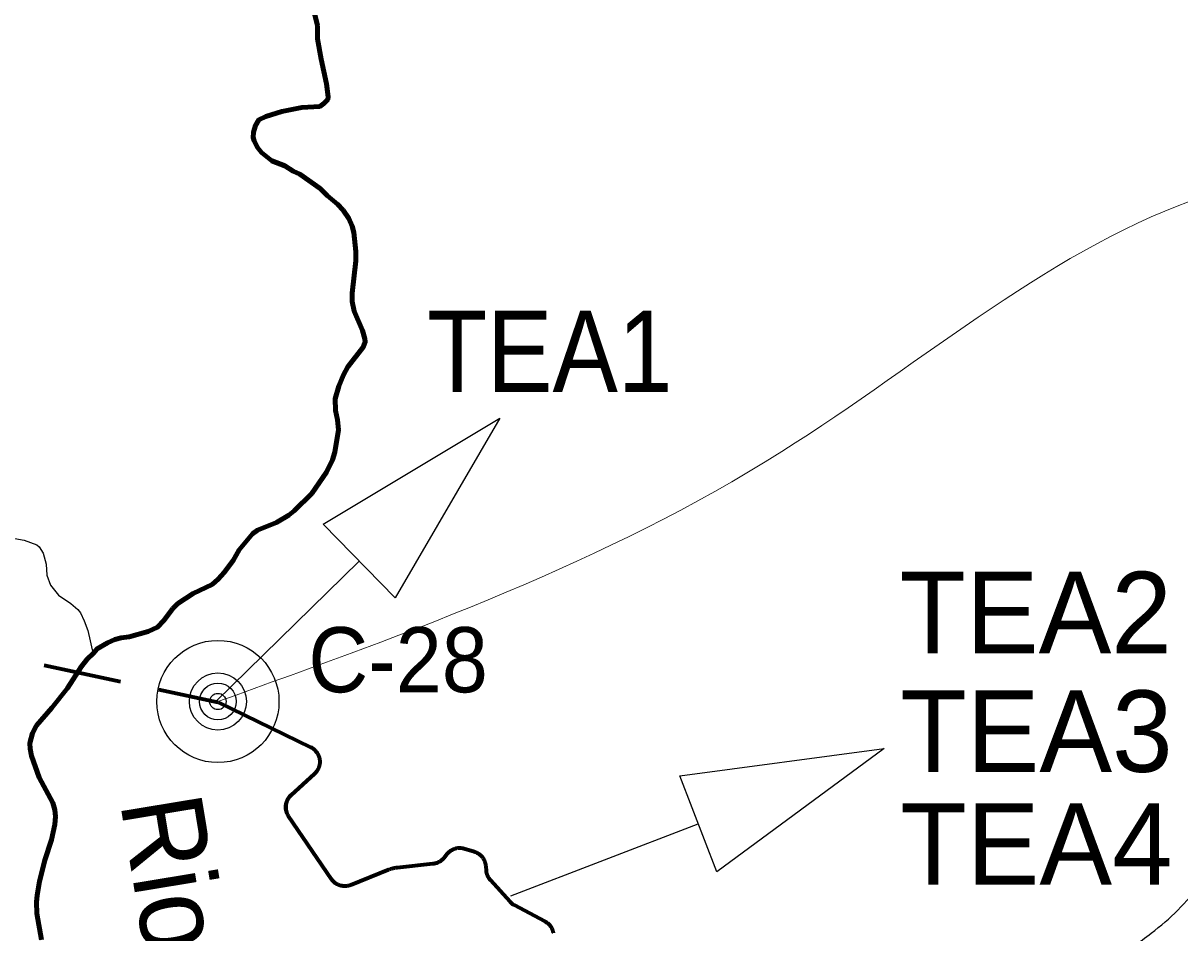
# Model space of a CAD drawing. Extents: x -1643653 to 4543381, y 1624270 to 13878484.
# Drawn here: x 736555 to 743654, y 8954334 to 8959919 of the extents above; entities that cross this region are included whole.
import ezdxf
from ezdxf.enums import TextEntityAlignment as Align

# ---------------------------------------------------------------- set-up
doc = ezdxf.new("R2010")
doc.units = 0
doc.header["$LTSCALE"] = 160
doc.linetypes.add('MEDIUM_DASHED', pattern=[4.5, 3, -1.5])
for name, color, linetype, lineweight in [('15', 7, 'Continuous', 25), ('24', 7, 'Continuous', 25), ('50', 7, 'Continuous', 13), ('53', 7, 'Continuous', 106), ('54', 7, 'Continuous', 25), ('60', 7, 'Continuous', 13), ('61', 7, 'Continuous', 70)]:
    doc.layers.add(name, color=color, linetype=linetype, lineweight=lineweight)
doc.layers.add('49', color=7, linetype='Continuous')

msp = doc.modelspace()

# ---------------------------------------------------------------- linework, layer by layer
at = {"layer": '15'}
for radius in [375, 175, 112.5, 50]:
    msp.add_circle((737749.9, 8955754.4), radius, dxfattribs=at)
at = {"layer": '24', "lineweight": 53}
for points in [[(738241.8, 8960382.7), (738247.4, 8960259.4), (738263.5, 8960199.7), (738292.1, 8960130.8), (738340.4, 8959985), (738360.6, 8959903.9)], [(738360.8, 8959903.9), (738360.7, 8959903.7), (738361.7, 8959822), (738382.9, 8959696.5), (738416.4, 8959545.4), (738427.2, 8959466.2), (738423.7, 8959450.8), (738399.7, 8959425), (738374.6, 8959407.4), (738264.3, 8959400.5), (738143.3, 8959377.2), (738045, 8959345.3), (738001.8, 8959325.2), (737980.5, 8959290.7), (737969.3, 8959249.8), (737966.1, 8959217.4), (737972.2, 8959196.6), (737993.9, 8959155.2), (738018.3, 8959124.6), (738081.2, 8959074), (738160.4, 8959043.4), (738212.7, 8959010.5), (738252.1, 8958991.6), (738377.8, 8958902.9), (738423, 8958858.3), (738484.8, 8958807.8), (738518.2, 8958769.8)], [(738518.2, 8958769.8), (738553, 8958719.1), (738573.4, 8958671.6), (738584.2, 8958634.2), (738596.5, 8958516.6), (738595.5, 8958459.5), (738573.8, 8958260.1), (738574.3, 8958210.6), (738586, 8958151.5), (738636.9, 8958031.2), (738652.7, 8957981.1), (738654.3, 8957961.8), (738641.6, 8957929.6), (738548.2, 8957809.4), (738520.8, 8957759.5), (738492.3, 8957691), (738469.3, 8957611.9), (738471.1, 8957540.7), (738484.1, 8957483.4), (738489.5, 8957421.9), (738467.2, 8957284.5), (738453.4, 8957238.2), (738417.5, 8957163.1), (738326.3, 8957030.4), (738218, 8956923.9), (738186.3, 8956898.7), (738110, 8956853), (737993.5, 8956806), (737962, 8956783.2), (737881, 8956685.2), (737843.7, 8956619.2), (737789, 8956546.3), (737752.5, 8956505.2), (737714.4, 8956472.2), (737598.9, 8956418.2), (737504.9, 8956356), (737472.4, 8956325.7)], [(737472.4, 8956325.7), (737418.7, 8956252.2), (737418.7, 8956252.2), (737379.9, 8956210.5), (737322.3, 8956183.6), (737205.6, 8956151.2), (737156.3, 8956144.6), (737117.3, 8956134.5), (737071.6, 8956114.1), (737009.5, 8956078.2), (736986.8, 8956050.7), (736947.5, 8956013.9), (736911.1, 8955966.9), (736827.8, 8955836.5), (736730.5, 8955715.1), (736637.4, 8955606.6), (736612.6, 8955559.5), (736596.5, 8955498.8), (736596.9, 8955463.3), (736605.3, 8955420.7), (736653.1, 8955287.4), (736736, 8955131.5), (736748.2, 8955088.4), (736752.7, 8955048.8), (736749.8, 8954998.5), (736728.6, 8954905.6), (736687.7, 8954781.3), (736654.8, 8954650.4), (736639.8, 8954565.4), (736637.1, 8954522.9), (736639.7, 8954453.6), (736667, 8954290.4)]]:
    msp.add_lwpolyline(points, dxfattribs=at)
at = {"layer": '24'}
msp.add_lwpolyline([(736504.6, 8956754.1), (736560.1, 8956744.7), (736638.9, 8956717.1), (736653.7, 8956703.3), (736677, 8956664.6), (736695.8, 8956596.6), (736700.2, 8956530.8), (736723, 8956467.7), (736771.5, 8956408), (736847.3, 8956356.8), (736891.3, 8956319.1), (736906.1, 8956297.9), (736929.7, 8956249.7), (736951.9, 8956189.6), (736985.2, 8956045.4)], dxfattribs=at)
msp.add_spline([(742465, 8951672.5), (742570.2, 8951896.3), (742530.8, 8952080.7), (742596.6, 8952304.5), (742780.8, 8952620.5), (742833.4, 8952791.7), (742793.9, 8953160.4), (742688.7, 8953489.6), (742715, 8953608.1), (742833.4, 8953555.4), (742938.7, 8953555.4), (743136.1, 8953779.2), (743280.8, 8954161.1), (743478.2, 8954332.2), (743780.8, 8954635.1), (744030.8, 8955095.9), (744188.8, 8955556.8), (744215.1, 8955938.6), (744123, 8956320.5), (743886.1, 8956926.2)], degree=3, dxfattribs=at)
at = {"layer": '50'}
msp.add_spline([(737749.9, 8955754.4), (741211.7, 8957289.2), (743820, 8958861.1), (747258.2, 8958831.5)], degree=3, dxfattribs=at)
at = {"layer": '53'}
for points in [[(738241.8, 8960382.7), (738247.4, 8960259.4), (738263.5, 8960199.7), (738292.1, 8960130.8), (738340.4, 8959985), (738360.6, 8959903.9)], [(738360.8, 8959903.9), (738360.7, 8959903.7), (738361.7, 8959822), (738382.9, 8959696.5), (738416.4, 8959545.4), (738427.2, 8959466.2), (738423.7, 8959450.8), (738399.7, 8959425), (738374.6, 8959407.4), (738264.3, 8959400.5), (738143.3, 8959377.2), (738045, 8959345.3), (738001.8, 8959325.2), (737980.5, 8959290.7), (737969.3, 8959249.8), (737966.1, 8959217.4), (737972.2, 8959196.6), (737993.9, 8959155.2), (738018.3, 8959124.6), (738081.2, 8959074), (738160.4, 8959043.4), (738212.7, 8959010.5), (738252.1, 8958991.6), (738377.8, 8958902.9), (738423, 8958858.3), (738484.8, 8958807.8), (738518.2, 8958769.8)], [(738360.8, 8959903.9), (738360.7, 8959903.7), (738361.7, 8959822), (738382.9, 8959696.5), (738416.4, 8959545.4), (738427.2, 8959466.2), (738423.7, 8959450.8), (738399.7, 8959425), (738374.6, 8959407.4), (738264.3, 8959400.5), (738143.3, 8959377.2), (738045, 8959345.3), (738001.8, 8959325.2), (737980.5, 8959290.7), (737969.3, 8959249.8), (737966.1, 8959217.4), (737972.2, 8959196.6), (737993.9, 8959155.2), (738018.3, 8959124.6), (738081.2, 8959074), (738160.4, 8959043.4), (738212.7, 8959010.5), (738252.1, 8958991.6), (738377.8, 8958902.9), (738423, 8958858.3), (738484.8, 8958807.8), (738518.2, 8958769.8)], [(738360.8, 8959903.9), (738360.7, 8959903.7), (738361.7, 8959822), (738382.9, 8959696.5), (738416.4, 8959545.4), (738427.2, 8959466.2), (738423.7, 8959450.8), (738399.7, 8959425), (738374.6, 8959407.4), (738264.3, 8959400.5), (738143.3, 8959377.2), (738045, 8959345.3), (738001.8, 8959325.2), (737980.5, 8959290.7), (737969.3, 8959249.8), (737966.1, 8959217.4), (737972.2, 8959196.6), (737993.9, 8959155.2), (738018.3, 8959124.6), (738081.2, 8959074), (738160.4, 8959043.4), (738212.7, 8959010.5), (738252.1, 8958991.6), (738377.8, 8958902.9), (738423, 8958858.3), (738484.8, 8958807.8), (738518.2, 8958769.8)], [(738518.2, 8958769.8), (738553, 8958719.1), (738573.4, 8958671.6), (738584.2, 8958634.2), (738596.5, 8958516.6), (738595.5, 8958459.5), (738573.8, 8958260.1), (738574.3, 8958210.6), (738586, 8958151.5), (738636.9, 8958031.2), (738652.7, 8957981.1), (738654.3, 8957961.8), (738641.6, 8957929.6), (738548.2, 8957809.4), (738520.8, 8957759.5), (738492.3, 8957691), (738469.3, 8957611.9), (738471.1, 8957540.7), (738484.1, 8957483.4), (738489.5, 8957421.9), (738467.2, 8957284.5), (738453.4, 8957238.2), (738417.5, 8957163.1), (738326.3, 8957030.4), (738218, 8956923.9), (738186.3, 8956898.7), (738110, 8956853), (737993.5, 8956806), (737962, 8956783.2), (737881, 8956685.2), (737843.7, 8956619.2), (737789, 8956546.3), (737752.5, 8956505.2), (737714.4, 8956472.2), (737598.9, 8956418.2), (737504.9, 8956356), (737472.4, 8956325.7)], [(738518.2, 8958769.8), (738553, 8958719.1), (738573.4, 8958671.6), (738584.2, 8958634.2), (738596.5, 8958516.6), (738595.5, 8958459.5), (738573.8, 8958260.1), (738574.3, 8958210.6), (738586, 8958151.5), (738636.9, 8958031.2), (738652.7, 8957981.1), (738654.3, 8957961.8), (738641.6, 8957929.6), (738548.2, 8957809.4), (738520.8, 8957759.5), (738492.3, 8957691), (738469.3, 8957611.9), (738471.1, 8957540.7), (738484.1, 8957483.4), (738489.5, 8957421.9), (738467.2, 8957284.5), (738453.4, 8957238.2), (738417.5, 8957163.1), (738326.3, 8957030.4), (738218, 8956923.9), (738186.3, 8956898.7), (738110, 8956853), (737993.5, 8956806), (737962, 8956783.2), (737881, 8956685.2), (737843.7, 8956619.2), (737789, 8956546.3), (737752.5, 8956505.2), (737714.4, 8956472.2), (737598.9, 8956418.2), (737504.9, 8956356), (737472.4, 8956325.7)], [(738518.2, 8958769.8), (738553, 8958719.1), (738573.4, 8958671.6), (738584.2, 8958634.2), (738596.5, 8958516.6), (738595.5, 8958459.5), (738573.8, 8958260.1), (738574.3, 8958210.6), (738586, 8958151.5), (738636.9, 8958031.2), (738652.7, 8957981.1), (738654.3, 8957961.8), (738641.6, 8957929.6), (738548.2, 8957809.4), (738520.8, 8957759.5), (738492.3, 8957691), (738469.3, 8957611.9), (738471.1, 8957540.7), (738484.1, 8957483.4), (738489.5, 8957421.9), (738467.2, 8957284.5), (738453.4, 8957238.2), (738417.5, 8957163.1), (738326.3, 8957030.4), (738218, 8956923.9), (738186.3, 8956898.7), (738110, 8956853), (737993.5, 8956806), (737962, 8956783.2), (737881, 8956685.2), (737843.7, 8956619.2), (737789, 8956546.3), (737752.5, 8956505.2), (737714.4, 8956472.2), (737598.9, 8956418.2), (737504.9, 8956356), (737472.4, 8956325.7)], [(737472.4, 8956325.7), (737418.7, 8956252.2), (737418.7, 8956252.2), (737379.9, 8956210.5), (737322.3, 8956183.6), (737205.6, 8956151.2), (737156.3, 8956144.6), (737117.3, 8956134.5), (737071.6, 8956114.1), (737009.5, 8956078.2), (736986.8, 8956050.7), (736947.5, 8956013.9), (736911.1, 8955966.9), (736827.8, 8955836.5), (736730.5, 8955715.1), (736637.4, 8955606.6), (736612.6, 8955559.5), (736596.5, 8955498.8), (736596.9, 8955463.3), (736605.3, 8955420.7), (736653.1, 8955287.4), (736736, 8955131.5), (736748.2, 8955088.4), (736752.7, 8955048.8), (736749.8, 8954998.5), (736728.6, 8954905.6), (736687.7, 8954781.3), (736654.8, 8954650.4), (736639.8, 8954565.4), (736637.1, 8954522.9), (736639.7, 8954453.6), (736667, 8954290.4)], [(737472.4, 8956325.7), (737418.7, 8956252.2), (737418.7, 8956252.2), (737379.9, 8956210.5), (737322.3, 8956183.6), (737205.6, 8956151.2), (737156.3, 8956144.6), (737117.3, 8956134.5), (737071.6, 8956114.1), (737009.5, 8956078.2), (736986.8, 8956050.7), (736947.5, 8956013.9), (736911.1, 8955966.9), (736827.8, 8955836.5), (736730.5, 8955715.1), (736637.4, 8955606.6), (736612.6, 8955559.5), (736596.5, 8955498.8), (736596.9, 8955463.3), (736605.3, 8955420.7), (736653.1, 8955287.4), (736736, 8955131.5), (736748.2, 8955088.4), (736752.7, 8955048.8), (736749.8, 8954998.5), (736728.6, 8954905.6), (736687.7, 8954781.3), (736654.8, 8954650.4), (736639.8, 8954565.4), (736637.1, 8954522.9), (736639.7, 8954453.6), (736667, 8954290.4)], [(737472.4, 8956325.7), (737418.7, 8956252.2), (737418.7, 8956252.2), (737379.9, 8956210.5), (737322.3, 8956183.6), (737205.6, 8956151.2), (737156.3, 8956144.6), (737117.3, 8956134.5), (737071.6, 8956114.1), (737009.5, 8956078.2), (736986.8, 8956050.7), (736947.5, 8956013.9), (736911.1, 8955966.9), (736827.8, 8955836.5), (736730.5, 8955715.1), (736637.4, 8955606.6), (736612.6, 8955559.5), (736596.5, 8955498.8), (736596.9, 8955463.3), (736605.3, 8955420.7), (736653.1, 8955287.4), (736736, 8955131.5), (736748.2, 8955088.4), (736752.7, 8955048.8), (736749.8, 8954998.5), (736728.6, 8954905.6), (736687.7, 8954781.3), (736654.8, 8954650.4), (736639.8, 8954565.4), (736637.1, 8954522.9), (736639.7, 8954453.6), (736667, 8954290.4)]]:
    msp.add_lwpolyline(points, dxfattribs=at)
at = {"layer": '54'}
for p, q in [((737737.2, 8955755.2), (738616.8, 8956616.5)), ((739548.8, 8954561.5), (740697.8, 8955003.5))]:
    msp.add_line(p, q, dxfattribs=at)
for points in [[(738395.9, 8956842.1), (739480.8, 8957493.7), (738837.8, 8956390.9)], [(740584.4, 8955298.2), (741838.8, 8955466.3), (740811.1, 8954708.8)]]:
    msp.add_lwpolyline(points, close=True, dxfattribs=at)
at = {"layer": '60', "lineweight": 25}
msp.add_spline([(814781, 9009175.5), (814787.2, 9009173.4), (814796.9, 9009173.4), (814799.4, 9009172.4), (814805.1, 9009174.5), (814805.6, 9009176.5), (814811.7, 9009179.5), (814811.7, 9009179.5), (814801.5, 9009181), (814790.7, 9009181.5), (814784.1, 9009183.1), (814777.4, 9009185.1), (814778.4, 9009175.5)], degree=3, dxfattribs=at)
at = {"layer": '61', "linetype": 'MEDIUM_DASHED'}
msp.add_line((735275.1, 8956278.2), (737750.5, 8955750.6), dxfattribs=at)
at = {"layer": '61'}
for points in [[(737751.1, 8955750.3), (738318.9, 8955474.3), (738321.4, 8955473.1), (738323.9, 8955471.7), (738326.3, 8955470.3), (738328.7, 8955468.8), (738331.1, 8955467.3), (738333.4, 8955465.7), (738335.7, 8955464), (738337.9, 8955462.2), (738340.1, 8955460.4), (738342.2, 8955458.6)], [(738342.2, 8955458.6), (738344.3, 8955456.6), (738346.3, 8955454.7), (738348.3, 8955452.6), (738350.2, 8955450.5), (738352, 8955448.4), (738353.8, 8955446.2), (738355.5, 8955443.9), (738357.2, 8955441.6), (738358.7, 8955439.3), (738360.3, 8955436.9), (738361.7, 8955434.5), (738363.1, 8955432), (738364.4, 8955429.5), (738365.6, 8955427), (738366.8, 8955424.4), (738367.9, 8955421.8), (738368.9, 8955419.1), (738369.9, 8955416.5), (738370.7, 8955413.8), (738371.5, 8955411.1), (738372.2, 8955408.3), (738372.9, 8955405.6), (738373.4, 8955402.8), (738373.9, 8955400), (738374.3, 8955397.2), (738374.7, 8955394.4), (738374.9, 8955391.6), (738375.1, 8955388.8), (738375.1, 8955385.9), (738375.1, 8955383.1), (738375.1, 8955380.3), (738374.9, 8955377.5), (738374.7, 8955374.6), (738374.4, 8955371.8), (738374, 8955369), (738373.5, 8955366.2), (738372.9, 8955363.5), (738372.3, 8955360.7), (738371.6, 8955358), (738370.8, 8955355.2), (738369.9, 8955352.6), (738369, 8955349.9), (738368, 8955347.2), (738366.9, 8955344.6), (738365.7, 8955342.1), (738364.5, 8955339.5), (738363.2, 8955337), (738361.8, 8955334.5), (738360.4, 8955332.1), (738358.9, 8955329.7), (738357.3, 8955327.4), (738355.6, 8955325.1), (738353.9, 8955322.8), (738352.2, 8955320.6), (738350.3, 8955318.5), (738348.4, 8955316.3), (738346.5, 8955314.3), (738344.5, 8955312.3), (738342.5, 8955310.5), (738199.3, 8955180.1), (738197.3, 8955178.2), (738195.3, 8955176.2), (738193.3, 8955174.1), (738191.4, 8955172), (738189.6, 8955169.8), (738187.8, 8955167.7), (738186.1, 8955165.4), (738184.5, 8955163.1), (738182.9, 8955160.7), (738181.4, 8955158.3), (738179.9, 8955155.9), (738178.6, 8955153.5), (738177.3, 8955150.9), (738176, 8955148.4), (738174.9, 8955145.8), (738173.8, 8955143.2), (738172.8, 8955140.6), (738171.8, 8955137.9), (738171, 8955135.2), (738170.2, 8955132.5), (738169.5, 8955129.7), (738168.9, 8955127), (738168.3, 8955124.2), (738167.8, 8955121.4), (738167.5, 8955118.6), (738167.1, 8955115.8), (738166.9, 8955113), (738166.8, 8955110.2), (738166.7, 8955107.3), (738166.7, 8955104.5), (738166.8, 8955101.7), (738166.9, 8955098.8), (738167.2, 8955096), (738167.5, 8955093.2), (738167.9, 8955090.4), (738168.4, 8955087.6), (738169, 8955084.9), (738169.6, 8955082.1), (738170.3, 8955079.4), (738171.1, 8955076.7)], [(738561.5, 8954625.9), (738558.8, 8954625.1), (738556.1, 8954624.3), (738553.3, 8954623.6), (738550.6, 8954622.9), (738547.8, 8954622.4), (738545, 8954621.9), (738542.2, 8954621.5), (738539.4, 8954621.2), (738536.6, 8954620.9), (738533.8, 8954620.8), (738530.9, 8954620.7), (738528.1, 8954620.7), (738525.3, 8954620.8), (738522.5, 8954620.9), (738519.6, 8954621.2), (738516.8, 8954621.5), (738514, 8954621.9), (738511.2, 8954622.3), (738508.5, 8954622.9), (738505.7, 8954623.5), (738503, 8954624.2), (738500.3, 8954625), (738497.6, 8954625.9), (738494.9, 8954626.8), (738492.3, 8954627.9), (738489.7, 8954629), (738487.1, 8954630.1), (738484.5, 8954631.3), (738482, 8954632.7), (738479.6, 8954634), (738477.1, 8954635.5), (738474.7, 8954637), (738472.4, 8954638.6), (738470.1, 8954640.2), (738467.8, 8954641.9), (738465.6, 8954643.7), (738463.5, 8954645.5), (738461.4, 8954647.4), (738459.3, 8954649.4), (738457.3, 8954651.4), (738455.4, 8954653.5), (738453.6, 8954655.6), (738451.7, 8954657.8), (738450, 8954660), (738448.3, 8954662.3), (738446.8, 8954664.3), (738184.1, 8955049.8), (738182.5, 8955052.2), (738181, 8955054.6), (738179.6, 8955057), (738178.2, 8955059.5), (738176.9, 8955062), (738175.7, 8955064.6), (738174.6, 8955067.2), (738173.5, 8955069.8), (738172.5, 8955072.4), (738171.6, 8955075.1), (738170.8, 8955077.8), (738170, 8955080.5), (738169.3, 8955083.3), (738168.7, 8955086.1), (738168.2, 8955088.8), (738167.7, 8955091.6), (738167.4, 8955094.4), (738167.1, 8955097.2), (738166.9, 8955100.1), (738166.7, 8955102.9), (738166.7, 8955105.7), (738166.7, 8955108.5), (738166.8, 8955111.4), (738167, 8955114.2), (738167.3, 8955117), (738167.6, 8955119.8), (738168, 8955122.6), (738168.5, 8955125.4), (738169.1, 8955128.2), (738169.8, 8955130.9), (738170.5, 8955133.6), (738171.3, 8955136.3), (738172.2, 8955139), (738173.2, 8955141.7), (738174.2, 8955144.3), (738175.4, 8955146.9), (738176.6, 8955149.5), (738177.8, 8955152), (738179.1, 8955154.5), (738180.6, 8955157), (738182, 8955159.4), (738183.6, 8955161.8), (738185.2, 8955164.1), (738186.8, 8955166.4), (738188.6, 8955168.6), (738190.4, 8955170.8), (738192.2, 8955172.9), (738194.1, 8955175), (738196.1, 8955177), (738198.2, 8955179), (738199.3, 8955180.1), (738342.5, 8955310.5), (738344.6, 8955312.4)], [(739348.2, 8954820.5), (739345.7, 8954821.9), (739343.3, 8954823.3), (739340.8, 8954824.6), (739338.2, 8954825.8), (739335.6, 8954827), (739333, 8954828.1), (739330.4, 8954829.1), (739327.7, 8954830.1), (739325, 8954830.9), (739324.6, 8954831.1), (739262, 8954849.8), (739259.2, 8954850.6), (739256.5, 8954851.3), (739253.7, 8954851.9), (739251, 8954852.5), (739248.2, 8954852.9), (739245.4, 8954853.3), (739242.6, 8954853.6), (739239.7, 8954853.9), (739236.9, 8954854), (739234.1, 8954854.1), (739231.3, 8954854.1), (739228.4, 8954854), (739225.6, 8954853.8), (739222.8, 8954853.5), (739220, 8954853.2), (739217.2, 8954852.8), (739214.4, 8954852.3), (739211.6, 8954851.7), (739208.9, 8954851.1), (739206.2, 8954850.3), (739203.4, 8954849.5), (739200.8, 8954848.7), (739198.1, 8954847.7), (739195.5, 8954846.7), (739192.8, 8954845.6), (739190.3, 8954844.4), (739187.7, 8954843.1), (739185.2, 8954841.8), (739182.8, 8954840.4), (739180.4, 8954839), (739178, 8954837.4), (739175.6, 8954835.8), (739173.3, 8954834.2), (739171.1, 8954832.5), (739168.9, 8954830.7), (739166.8, 8954828.8), (739164.7, 8954826.9), (739162.7, 8954824.9), (739160.7, 8954822.9), (739158.8, 8954820.8), (739156.9, 8954818.7), (739155.9, 8954817.5), (739136.3, 8954793.6), (739134.5, 8954791.5), (739132.6, 8954789.4), (739130.7, 8954787.3), (739128.7, 8954785.3), (739126.6, 8954783.4), (739124.5, 8954781.5), (739122.3, 8954779.7), (739120.1, 8954777.9), (739117.9, 8954776.2), (739115.6, 8954774.6), (739113.2, 8954773), (739110.8, 8954771.5), (739108.3, 8954770.1), (739105.9, 8954768.7), (739103.4, 8954767.4), (739100.8, 8954766.2), (739098.2, 8954765.1), (739095.6, 8954764), (739093, 8954763), (739090.3, 8954762.1), (739087.6, 8954761.2), (739084.9, 8954760.5), (739082.1, 8954759.8), (739079.4, 8954759.1), (739076.6, 8954758.6), (739073.8, 8954758.2), (739071, 8954757.8), (739069.8, 8954757.6), (738849.9, 8954733.7), (738845.9, 8954733.2), (738842, 8954732.7), (738838, 8954732.1), (738834.1, 8954731.3), (738830.2, 8954730.6), (738826.2, 8954729.7), (738822.4, 8954728.8), (738818.5, 8954727.7), (738814.7, 8954726.6), (738810.8, 8954725.5), (738807, 8954724.2), (738803.3, 8954722.9), (738799.5, 8954721.5), (738796.9, 8954720.5), (738566.8, 8954627.9), (738564.1, 8954626.9), (738561.5, 8954625.9)], [(739807.1, 8954344.5), (739806.2, 8954347.2), (739805.3, 8954349.9), (739804.2, 8954352.5), (739803.2, 8954355.1), (739802, 8954357.7), (739800.7, 8954360.2), (739799.4, 8954362.7), (739798, 8954365.2), (739796.6, 8954367.6), (739795.1, 8954370), (739793.5, 8954372.3), (739791.8, 8954374.6), (739790.1, 8954376.9), (739788.3, 8954379.1), (739786.5, 8954381.2), (739784.6, 8954383.3), (739782.6, 8954385.3), (739780.6, 8954387.3), (739778.5, 8954389.2), (739776.4, 8954391.1), (739774.2, 8954392.9), (739772, 8954394.7), (739769.7, 8954396.3), (739767.4, 8954397.9), (739765, 8954399.5), (739762.6, 8954401), (739760.1, 8954402.4), (739758.5, 8954403.3), (739570.3, 8954503.2), (739567.8, 8954504.5), (739565.3, 8954506), (739563, 8954507.5), (739560.6, 8954509), (739558.3, 8954510.7), (739556, 8954512.3), (739553.8, 8954514.1), (739551.7, 8954515.9), (739549.5, 8954517.8), (739547.5, 8954519.8), (739545.5, 8954521.8), (739543.5, 8954523.8), (739542.9, 8954524.5), (739423.2, 8954657.3), (739421.3, 8954659.5), (739419.5, 8954661.6), (739417.8, 8954663.9), (739416.1, 8954666.1), (739414.5, 8954668.5), (739413, 8954670.8), (739411.5, 8954673.2), (739410.1, 8954675.7), (739408.7, 8954678.2), (739407.5, 8954680.7), (739406.3, 8954683.3), (739405.2, 8954685.9), (739404.1, 8954688.5), (739403.1, 8954691.2), (739402.2, 8954693.8), (739401.4, 8954696.5), (739400.7, 8954699.3), (739400, 8954702), (739399.4, 8954704.8), (739398.9, 8954707.6), (739398.5, 8954710.4), (739398.1, 8954713.2), (739397.9, 8954715.7), (739395.4, 8954743.9), (739395.1, 8954746.7), (739394.8, 8954749.5), (739394.3, 8954752.3), (739393.8, 8954755.1), (739393.2, 8954757.8), (739392.5, 8954760.6), (739391.8, 8954763.3), (739391, 8954766), (739390.1, 8954768.7), (739389.1, 8954771.3), (739388, 8954774), (739386.9, 8954776.6), (739385.7, 8954779.1), (739384.4, 8954781.7), (739383.1, 8954784.1), (739381.6, 8954786.6), (739380.2, 8954789), (739378.6, 8954791.4), (739377, 8954793.7), (739375.3, 8954796), (739373.5, 8954798.2), (739371.7, 8954800.3), (739369.9, 8954802.5), (739367.9, 8954804.5), (739366, 8954806.6), (739363.9, 8954808.5), (739361.8, 8954810.4), (739359.7, 8954812.2), (739357.5, 8954814), (739355.2, 8954815.7), (739352.9, 8954817.4), (739350.6, 8954819), (739348.2, 8954820.5)], [(739809.8, 8954333.5), (739809.3, 8954336.3), (739808.6, 8954339.1), (739807.9, 8954341.8), (739807.1, 8954344.5)]]:
    msp.add_lwpolyline(points, dxfattribs=at)

# ---------------------------------------------------------------- texts
at = {"layer": '15', "width": 0.95}
msp.add_text('C-28', height=400, dxfattribs=at).set_placement((738305.4, 8955810.9))
at = {"layer": '49', "width": 0.95}
msp.add_text('Rio Traipu', height=500, rotation=279.367, dxfattribs=at).set_placement((737387.6, 8953687.8), align=Align.CENTER)
at = {"layer": '54', "width": 0.9}
msp.add_text('TEA1', height=500, dxfattribs=at).set_placement((739787.2, 8957654.5), align=Align.CENTER)
at = {"layer": '54'}
for s, p in [('TEA2', (742768.9, 8956050.9)), ('TEA3', (742773.5, 8955322.5)), ('TEA4', (742773.5, 8954630.2))]:
    msp.add_text(s, height=500, dxfattribs=at).set_placement(p, align=Align.CENTER)

doc.saveas('drawing.dxf')
